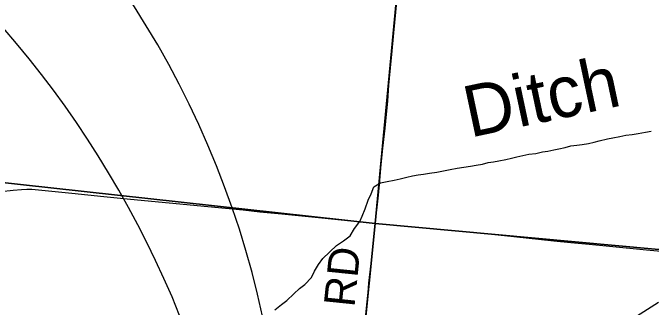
# Model space of a CAD drawing. Extents: x 0 to 680, y 0 to 440.
# Drawn here: x 228.75 to 247.17, y 290.52 to 299.02 of the extents above; entities that cross this region are included whole.
import ezdxf

# ---------------------------------------------------------------- set-up
doc = ezdxf.new("R2010")
doc.units = 0
for name, color, linetype in [('GM_X_County_Road', 7, 'Continuous'), ('GM_X_County_Road_Text', 7, 'Continuous'), ('GM_X_Minor_River', 7, 'Continuous'), ('GM_X_Minor_River_Text', 7, 'Continuous'), ('GM_X_Section', 7, 'Continuous'), ('GM_X_State_Route', 7, 'Continuous'), ('SH_Text', 7, 'Continuous')]:
    doc.layers.add(name, color=color, linetype=linetype)

msp = doc.modelspace()

# ---------------------------------------------------------------- linework, layer by layer
at = {"layer": 'GM_X_County_Road'}
for points in [[(239.205, 292.946), (239.25, 293.322), (239.298, 293.757), (239.325, 294.06), (239.368, 294.531), (239.427, 295.111), (239.487, 295.691), (239.527, 296.096), (239.564, 296.469), (239.602, 296.931), (239.648, 297.427), (239.681, 297.814), (239.743, 298.443), (239.881, 299.845)], [(228.034, 293.826), (228.76, 293.901), (229.003, 293.92), (229.15, 293.926), (229.296, 293.924), (229.491, 293.911), (230.453, 293.813), (231.373, 293.718), (232.147, 293.638), (234.375, 293.425), (235.393, 293.328), (235.876, 293.276), (236.506, 293.213), (237.668, 293.098), (238.782, 292.986), (239.179, 292.948), (239.205, 292.946)], [(238.655, 287.588), (238.749, 288.529), (238.895, 289.914), (238.965, 290.592), (238.998, 290.948), (239.023, 291.215), (239.085, 291.778), (239.152, 292.452), (239.193, 292.839), (239.205, 292.946)], [(239.205, 292.946), (239.697, 292.899), (240.467, 292.831), (241.481, 292.736), (242.112, 292.678), (242.931, 292.594), (244.362, 292.434), (244.846, 292.388), (245.379, 292.336), (245.96, 292.28), (247.03, 292.18), (247.557, 292.126)]]:
    msp.add_lwpolyline(points, dxfattribs=at)
at = {"layer": 'GM_X_Minor_River'}
for points in [[(246.06, 295.41), (246.262, 295.449), (246.435, 295.483), (246.614, 295.51), (246.792, 295.538), (247.001, 295.571), (247.168, 295.605)], [(236.306, 290.447), (236.498, 290.6), (236.654, 290.717), (236.853, 290.904), (237.021, 291.057), (237.177, 291.18), (237.364, 291.379), (237.449, 291.557), (237.565, 291.757), (237.698, 291.922), (238.089, 292.304), (238.287, 292.438), (238.479, 292.584), (238.606, 292.791), (238.764, 292.997), (238.825, 293.151), (238.917, 293.363), (238.997, 293.606), (239.083, 293.795), (239.168, 293.996), (239.354, 294.113), (239.551, 294.146), (239.748, 294.191), (239.92, 294.225), (240.117, 294.27), (240.284, 294.31), (240.439, 294.343), (240.594, 294.365), (240.767, 294.387), (240.981, 294.42), (241.172, 294.453), (241.363, 294.492), (241.571, 294.531), (241.762, 294.559), (241.953, 294.592), (242.113, 294.62), (242.304, 294.653), (242.459, 294.693), (242.62, 294.715), (242.775, 294.749), (242.972, 294.788), (243.139, 294.827), (243.288, 294.861), (243.467, 294.901), (243.634, 294.934), (243.836, 294.956), (244.033, 295.001), (244.188, 295.029), (244.355, 295.068), (244.504, 295.09), (244.688, 295.13), (244.85, 295.175), (245.022, 295.197), (245.171, 295.219), (245.362, 295.246), (245.517, 295.286), (245.666, 295.326), (245.905, 295.382), (246.06, 295.41)]]:
    msp.add_lwpolyline(points, dxfattribs=at)
at = {"layer": 'GM_X_Section'}
for points in [[(224.978, 310.256), (240.712, 308.891), (239.202, 292.94), (223.361, 294.674)], [(240.712, 308.891), (256.695, 307.161), (255.254, 291.464), (239.202, 292.94)], [(223.361, 294.674), (239.202, 292.94), (237.63, 277.245), (221.851, 279.108)], [(239.202, 292.94), (255.254, 291.464), (253.475, 275.778), (237.63, 277.245)]]:
    msp.add_lwpolyline(points, close=True, dxfattribs=at)
at = {"layer": 'GM_X_State_Route'}
msp.add_lwpolyline([(245.188, 289.271), (247.38, 290.663)], dxfattribs=at)
at = {"layer": 'SH_Text'}
for centre, radius, start, end in [((209.599, 284.595), 26.954, 345.0678, 75.0248), ((206.37, 279.318), 29.32, 356.7384, 69.6553)]:
    msp.add_arc(centre, radius, start, end, dxfattribs=at)

# ---------------------------------------------------------------- texts
at = {"layer": 'GM_X_County_Road_Text'}
msp.add_text('RD', height=0.8894, rotation=84.1432, dxfattribs=at).set_placement((238.604, 290.504))
at = {"layer": 'GM_X_Minor_River_Text'}
msp.add_text('Ditch', height=1.4822, rotation=11.9823, dxfattribs=at).set_placement((241.939, 295.412))

doc.saveas('drawing.dxf')
